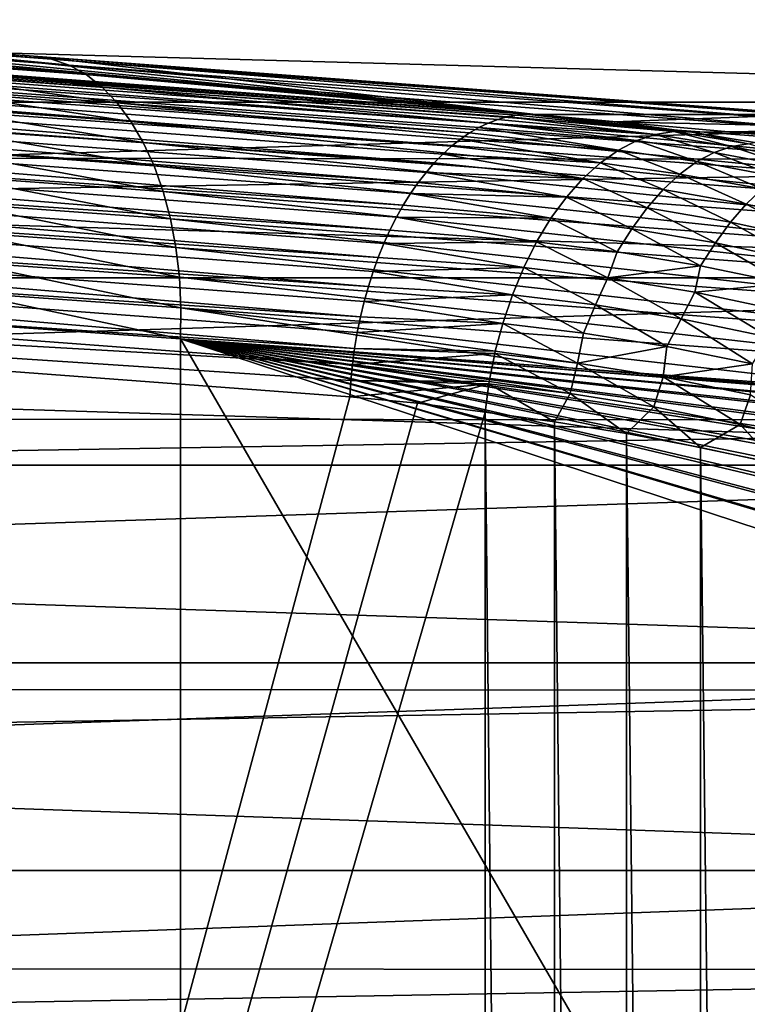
# Model space of a CAD drawing. Header units: metres. Extents: x -46 to 104, y -30 to 30.
# Tile 530 of 656: x 58.47 to 59.76, y 4.83 to 6.57. Entities that reach past the tile are written whole.
import ezdxf

# ---------------------------------------------------------------- set-up
doc = ezdxf.new("R2010")
doc.units = ezdxf.units.M
doc.layers.add('solid_26_000_502_XXX', color=7, linetype='CONTINUOUS')

msp = doc.modelspace()

# ---------------------------------------------------------------- linework, layer by layer
at = {"layer": 'solid_26_000_502_XXX'}
for points in [[(61.599998, 6.76454, 289.96936), (34.599998, 6.354315, 289.641022), (34.599998, 6.797591, 289.997314)], [(61.599998, 6.76454, 306.03064), (34.599998, 6.797591, 306.002686), (34.599998, 6.354315, 306.358978)], [(61.599998, 6.76454, 289.96936), (61.599998, 6.322506, 289.616913), (34.599998, 6.354315, 289.641022)], [(61.599998, 6.322506, 306.383087), (61.599998, 6.76454, 306.03064), (34.599998, 6.354315, 306.358978)], [(61.599998, 6.714763, 293.121277), (51.099998, 6.714745, 293.121246), (51.099998, 6.425433, 292.746063)], [(61.599998, 6.425447, 292.746094), (61.599998, 6.714763, 293.121277), (51.099998, 6.425433, 292.746063)], [(61.599998, 6.714763, 302.878723), (61.599998, 6.425447, 303.253906), (51.099998, 6.714745, 302.878754)], [(61.599998, 6.425447, 303.253906), (51.099998, 6.425433, 303.253937), (51.099998, 6.714745, 302.878754)], [(59.351028, 6.402424, 321.66803), (56.113239, 6.644786, 319.315643), (56.079483, 6.636964, 319.361298)], [(56.113239, 6.644786, 319.315643), (59.384769, 6.403709, 321.621735), (56.14698, 6.646071, 319.269348)], [(59.367928, 6.403887, 321.644928), (59.384769, 6.403709, 321.621735), (56.113239, 6.644786, 319.315643)], [(59.351028, 6.402424, 321.66803), (59.367928, 6.403887, 321.644928), (56.113239, 6.644786, 319.315643)], [(56.14698, 6.646071, 319.269348), (59.384769, 6.403709, 321.621735), (56.96088, 6.619612, 315.145538)], [(59.300529, 6.388269, 321.736084), (56.079483, 6.636964, 319.361298), (56.046158, 6.622708, 319.405701)], [(59.334126, 6.399326, 321.690979), (59.351028, 6.402424, 321.66803), (56.079483, 6.636964, 319.361298)], [(59.317272, 6.394602, 321.713684), (59.334126, 6.399326, 321.690979), (56.079483, 6.636964, 319.361298)], [(59.300529, 6.388269, 321.736084), (59.317272, 6.394602, 321.713684), (56.079483, 6.636964, 319.361298)], [(59.267586, 6.370861, 321.779633), (56.046158, 6.622708, 319.405701), (56.013702, 6.602205, 319.448273)], [(59.283947, 6.380346, 321.758087), (59.300529, 6.388269, 321.736084), (56.046158, 6.622708, 319.405701)], [(59.267586, 6.370861, 321.779633), (59.283947, 6.380346, 321.758087), (56.046158, 6.622708, 319.405701)], [(59.384769, 6.403709, 321.621735), (57.362904, 6.590251, 315.337402), (56.96088, 6.619612, 315.145538)], [(59.235725, 6.34733, 321.821075), (56.013702, 6.602205, 319.448273), (55.982544, 6.575724, 319.488434)], [(59.251492, 6.359843, 321.800659), (59.267586, 6.370861, 321.779633), (56.013702, 6.602205, 319.448273)], [(59.235725, 6.34733, 321.821075), (59.251492, 6.359843, 321.800659), (56.013702, 6.602205, 319.448273)], [(59.384769, 6.403709, 321.621735), (57.754402, 6.56147, 315.55011), (57.362904, 6.590251, 315.337402)], [(59.205368, 6.317987, 321.859833), (55.982544, 6.575724, 319.488434), (55.953087, 6.543613, 319.525665)], [(59.220333, 6.333363, 321.84082), (59.235725, 6.34733, 321.821075), (55.982544, 6.575724, 319.488434)], [(59.205368, 6.317987, 321.859833), (59.220333, 6.333363, 321.84082), (55.982544, 6.575724, 319.488434)], [(59.384769, 6.403709, 321.621735), (58.134266, 6.53335, 315.783112), (57.754402, 6.56147, 315.55011)], [(59.17691, 6.283216, 321.895416), (55.953087, 6.543613, 319.525665), (55.925724, 6.506296, 319.559479)], [(59.19088, 6.301253, 321.878052), (59.205368, 6.317987, 321.859833), (55.953087, 6.543613, 319.525665)], [(59.17691, 6.283216, 321.895416), (59.19088, 6.301253, 321.878052), (55.953087, 6.543613, 319.525665)], [(59.384769, 6.403709, 321.621735), (58.498123, 6.506217, 316.033264), (58.134266, 6.53335, 315.783112)], [(58.52998, 6.501313, 315.988922), (58.134266, 6.53335, 315.783112), (58.498123, 6.506217, 316.033264)], [(58.163868, 6.528602, 315.737061), (58.134266, 6.53335, 315.783112), (58.52998, 6.501313, 315.988922)], [(58.163868, 6.528602, 315.737061), (58.52998, 6.501313, 315.988922), (58.561035, 6.49047, 315.945068)], [(58.163868, 6.528602, 315.737061), (58.561035, 6.49047, 315.945068), (58.192673, 6.517891, 315.691528)], [(59.15073, 6.243474, 321.927338), (55.925724, 6.506296, 319.559479), (55.900814, 6.464261, 319.589417)], [(59.163517, 6.263936, 321.911865), (59.17691, 6.283216, 321.895416), (55.925724, 6.506296, 319.559479)], [(59.15073, 6.243474, 321.927338), (59.163517, 6.263936, 321.911865), (55.925724, 6.506296, 319.559479)], [(58.192673, 6.517891, 315.691528), (58.561035, 6.49047, 315.945068), (58.590916, 6.47382, 315.902222)], [(58.192673, 6.517891, 315.691528), (58.590916, 6.47382, 315.902222), (58.220356, 6.501344, 315.647064)], [(59.384769, 6.403709, 321.621735), (59.867565, 6.403709, 317.028229), (58.498123, 6.506217, 316.033264)], [(59.899422, 6.398804, 316.983887), (58.498123, 6.506217, 316.033264), (59.867565, 6.403709, 317.028229)], [(58.52998, 6.501313, 315.988922), (58.498123, 6.506217, 316.033264), (59.899422, 6.398804, 316.983887)], [(58.220356, 6.501344, 315.647064), (58.590916, 6.47382, 315.902222), (58.619267, 6.451561, 315.860901)], [(58.220356, 6.501344, 315.647064), (58.619267, 6.451561, 315.860901), (58.246578, 6.479162, 315.604187)], [(58.52998, 6.501313, 315.988922), (59.899422, 6.398804, 316.983887), (59.930481, 6.387961, 316.940002)], [(58.561035, 6.49047, 315.945068), (58.52998, 6.501313, 315.988922), (59.930481, 6.387961, 316.940002)], [(58.561035, 6.49047, 315.945068), (59.930481, 6.387961, 316.940002), (59.960361, 6.371311, 316.897156)], [(58.590916, 6.47382, 315.902222), (58.561035, 6.49047, 315.945068), (59.960361, 6.371311, 316.897156)], [(58.246578, 6.479162, 315.604187), (58.619267, 6.451561, 315.860901), (58.645744, 6.423963, 315.821625)], [(58.246578, 6.479162, 315.604187), (58.645744, 6.423963, 315.821625), (58.271027, 6.451612, 315.563416)], [(58.590916, 6.47382, 315.902222), (59.960361, 6.371311, 316.897156), (59.988712, 6.349052, 316.855865)], [(58.619267, 6.451561, 315.860901), (58.590916, 6.47382, 315.902222), (59.988712, 6.349052, 316.855865)], [(59.127171, 6.199285, 321.955231), (55.900814, 6.464261, 319.589417), (55.878681, 6.418061, 319.615143)], [(59.138603, 6.2219, 321.941803), (59.15073, 6.243474, 321.927338), (55.900814, 6.464261, 319.589417)], [(59.127171, 6.199285, 321.955231), (59.138603, 6.2219, 321.941803), (55.900814, 6.464261, 319.589417)], [(58.271027, 6.451612, 315.563416), (58.645744, 6.423963, 315.821625), (58.670029, 6.391356, 315.784821)], [(58.271027, 6.451612, 315.563416), (58.670029, 6.391356, 315.784821), (58.293407, 6.419026, 315.525269)], [(58.619267, 6.451561, 315.860901), (59.988712, 6.349052, 316.855865), (60.015186, 6.321454, 316.816559)], [(58.645744, 6.423963, 315.821625), (58.619267, 6.451561, 315.860901), (60.015186, 6.321454, 316.816559)], [(61.599998, 6.425447, 292.746094), (51.099998, 6.425433, 292.746063), (51.099998, 6.114925, 292.387726)], [(61.599998, 6.114945, 292.387756), (61.599998, 6.425447, 292.746094), (51.099998, 6.114925, 292.387726)], [(61.599998, 6.425447, 303.253906), (61.599998, 6.114945, 303.612244), (51.099998, 6.425433, 303.253937)], [(61.599998, 6.114945, 303.612244), (51.099998, 6.114925, 303.612274), (51.099998, 6.425433, 303.253937)], [(59.106541, 6.151227, 321.978668), (55.878681, 6.418061, 319.615143), (55.859619, 6.368304, 319.63623)], [(59.11647, 6.175701, 321.967529), (59.127171, 6.199285, 321.955231), (55.878681, 6.418061, 319.615143)], [(59.106541, 6.151227, 321.978668), (59.11647, 6.175701, 321.967529), (55.878681, 6.418061, 319.615143)], [(58.293407, 6.419026, 315.525269), (58.670029, 6.391356, 315.784821), (58.691826, 6.354134, 315.750977)], [(58.293407, 6.419026, 315.525269), (58.691826, 6.354134, 315.750977), (58.313446, 6.381799, 315.490173)], [(58.645744, 6.423963, 315.821625), (60.015186, 6.321454, 316.816559), (60.039471, 6.288847, 316.779785)], [(58.670029, 6.391356, 315.784821), (58.645744, 6.423963, 315.821625), (60.039471, 6.288847, 316.779785)], [(59.595589, 6.36832, 321.887177), (59.334126, 6.399326, 321.690979), (59.317272, 6.394602, 321.713684)], [(59.628067, 6.373335, 321.843536), (59.351028, 6.402424, 321.66803), (59.334126, 6.399326, 321.690979)], [(59.628067, 6.373335, 321.843536), (59.334126, 6.399326, 321.690979), (59.595589, 6.36832, 321.887177)], [(59.628067, 6.373335, 321.843536), (59.367928, 6.403887, 321.644928), (59.351028, 6.402424, 321.66803)], [(59.66013, 6.372426, 321.799194), (59.384769, 6.403709, 321.621735), (59.367928, 6.403887, 321.644928)], [(59.628067, 6.373335, 321.843536), (59.66013, 6.372426, 321.799194), (59.367928, 6.403887, 321.644928)], [(59.522778, 6.390749, 321.710663), (59.867565, 6.403709, 317.028229), (59.384769, 6.403709, 321.621735)], [(59.522778, 6.390749, 321.710663), (59.384769, 6.403709, 321.621735), (59.66013, 6.372426, 321.799194)], [(60.109062, 6.37745, 317.183868), (59.867565, 6.403709, 317.028229), (59.522778, 6.390749, 321.710663)], [(58.313446, 6.381799, 315.490173), (58.691826, 6.354134, 315.750977), (58.71088, 6.312742, 315.72049)], [(58.313446, 6.381799, 315.490173), (58.71088, 6.312742, 315.72049), (58.330902, 6.340379, 315.458588)], [(58.670029, 6.391356, 315.784821), (60.039471, 6.288847, 316.779785), (60.061272, 6.251625, 316.745941)], [(58.691826, 6.354134, 315.750977), (58.670029, 6.391356, 315.784821), (60.061272, 6.251625, 316.745941)], [(59.562767, 6.357335, 321.929993), (59.300529, 6.388269, 321.736084), (59.283947, 6.380346, 321.758087)], [(59.595589, 6.36832, 321.887177), (59.317272, 6.394602, 321.713684), (59.300529, 6.388269, 321.736084)], [(59.562767, 6.357335, 321.929993), (59.595589, 6.36832, 321.887177), (59.300529, 6.388269, 321.736084)], [(60.109062, 6.37745, 317.183868), (59.522778, 6.390749, 321.710663), (59.66013, 6.372426, 321.799194)], [(59.089108, 6.099933, 321.997375), (55.859619, 6.368304, 319.63623), (55.843876, 6.315642, 319.652496)], [(59.097408, 6.125943, 321.988647), (59.106541, 6.151227, 321.978668), (55.859619, 6.368304, 319.63623)], [(59.089108, 6.099933, 321.997375), (59.097408, 6.125943, 321.988647), (55.859619, 6.368304, 319.63623)], [(59.530266, 6.340529, 321.971161), (59.267586, 6.370861, 321.779633), (59.251492, 6.359843, 321.800659)], [(59.530266, 6.340529, 321.971161), (59.283947, 6.380346, 321.758087), (59.267586, 6.370861, 321.779633)], [(59.530266, 6.340529, 321.971161), (59.562767, 6.357335, 321.929993), (59.283947, 6.380346, 321.758087)], [(59.562767, 6.357335, 321.929993), (59.699245, 6.336536, 322.01297), (59.595589, 6.36832, 321.887177)], [(59.628067, 6.373335, 321.843536), (59.595589, 6.36832, 321.887177), (59.729607, 6.347094, 321.968262)], [(59.699245, 6.336536, 322.01297), (59.729607, 6.347094, 321.968262), (59.595589, 6.36832, 321.887177)], [(59.628067, 6.373335, 321.843536), (59.759575, 6.351727, 321.922272), (59.66013, 6.372426, 321.799194)], [(59.729607, 6.347094, 321.968262), (59.759575, 6.351727, 321.922272), (59.628067, 6.373335, 321.843536)], [(60.121117, 6.3757, 317.19165), (60.109062, 6.37745, 317.183868), (59.66013, 6.372426, 321.799194)], [(60.121117, 6.3757, 317.19165), (59.66013, 6.372426, 321.799194), (59.770733, 6.353764, 321.866302)], [(59.759575, 6.351727, 321.922272), (59.770733, 6.353764, 321.866302), (59.66013, 6.372426, 321.799194)], [(61.599998, 6.322506, 289.616913), (34.599998, 5.892387, 289.309204), (34.599998, 6.354315, 289.641022)], [(61.599998, 6.322506, 306.383087), (34.599998, 6.354315, 306.358978), (34.599998, 5.892387, 306.690796)], [(58.691826, 6.354134, 315.750977), (60.061272, 6.251625, 316.745941), (60.080326, 6.210233, 316.715454)], [(58.71088, 6.312742, 315.72049), (58.691826, 6.354134, 315.750977), (60.080326, 6.210233, 316.715454)], [(59.498482, 6.318108, 322.010132), (59.235725, 6.34733, 321.821075), (59.220333, 6.333363, 321.84082)], [(59.498482, 6.318108, 322.010132), (59.251492, 6.359843, 321.800659), (59.235725, 6.34733, 321.821075)], [(59.498482, 6.318108, 322.010132), (59.530266, 6.340529, 321.971161), (59.251492, 6.359843, 321.800659)], [(59.530266, 6.340529, 321.971161), (59.668869, 6.320181, 322.055908), (59.562767, 6.357335, 321.929993)], [(59.668869, 6.320181, 322.055908), (59.699245, 6.336536, 322.01297), (59.562767, 6.357335, 321.929993)], [(59.699245, 6.336536, 322.01297), (59.840412, 6.309605, 322.087341), (59.729607, 6.347094, 321.968262)], [(59.729607, 6.347094, 321.968262), (59.868237, 6.319916, 322.040924), (59.759575, 6.351727, 321.922272)], [(59.840412, 6.309605, 322.087341), (59.868237, 6.319916, 322.040924), (59.729607, 6.347094, 321.968262)], [(58.330902, 6.340379, 315.458588), (58.71088, 6.312742, 315.72049), (58.726959, 6.26768, 315.693726)], [(58.330902, 6.340379, 315.458588), (58.726959, 6.26768, 315.693726), (58.34557, 6.295267, 315.430847)], [(59.467793, 6.29034, 322.046478), (59.220333, 6.333363, 321.84082), (59.205368, 6.317987, 321.859833)], [(59.467793, 6.29034, 322.046478), (59.498482, 6.318108, 322.010132), (59.220333, 6.333363, 321.84082)], [(59.498482, 6.318108, 322.010132), (59.638828, 6.298229, 322.096527), (59.530266, 6.340529, 321.971161)], [(59.638828, 6.298229, 322.096527), (59.668869, 6.320181, 322.055908), (59.530266, 6.340529, 321.971161)], [(59.668869, 6.320181, 322.055908), (59.812222, 6.293539, 322.131836), (59.699245, 6.336536, 322.01297)], [(59.812222, 6.293539, 322.131836), (59.840412, 6.309605, 322.087341), (59.699245, 6.336536, 322.01297)], [(61.599998, 6.322506, 289.616913), (61.599998, 5.862143, 289.288788), (34.599998, 5.892387, 289.309204)], [(61.599998, 5.862143, 306.711212), (61.599998, 6.322506, 306.383087), (34.599998, 5.892387, 306.690796)], [(59.075104, 6.046076, 322.011108), (55.843876, 6.315642, 319.652496), (55.831657, 6.260769, 319.663635)], [(59.081665, 6.073281, 322.004883), (59.089108, 6.099933, 321.997375), (55.843876, 6.315642, 319.652496)], [(59.075104, 6.046076, 322.011108), (59.081665, 6.073281, 322.004883), (55.843876, 6.315642, 319.652496)], [(58.71088, 6.312742, 315.72049), (60.080326, 6.210233, 316.715454), (60.096405, 6.165171, 316.68869)], [(58.726959, 6.26768, 315.693726), (58.71088, 6.312742, 315.72049), (60.096405, 6.165171, 316.68869)], [(59.467793, 6.29034, 322.046478), (59.205368, 6.317987, 321.859833), (59.19088, 6.301253, 321.878052)], [(59.467793, 6.29034, 322.046478), (59.609459, 6.270952, 322.134308), (59.498482, 6.318108, 322.010132)], [(59.609459, 6.270952, 322.134308), (59.638828, 6.298229, 322.096527), (59.498482, 6.318108, 322.010132)], [(59.638828, 6.298229, 322.096527), (59.783974, 6.271917, 322.17392), (59.668869, 6.320181, 322.055908)], [(59.783974, 6.271917, 322.17392), (59.812222, 6.293539, 322.131836), (59.668869, 6.320181, 322.055908)], [(58.34557, 6.295267, 315.430847), (58.726959, 6.26768, 315.693726), (58.739868, 6.219488, 315.67099)], [(58.34557, 6.295267, 315.430847), (58.739868, 6.219488, 315.67099), (58.357262, 6.247007, 315.407349)], [(59.438576, 6.257565, 322.079712), (59.19088, 6.301253, 321.878052), (59.17691, 6.283216, 321.895416)], [(59.438576, 6.257565, 322.079712), (59.467793, 6.29034, 322.046478), (59.19088, 6.301253, 321.878052)], [(59.609459, 6.270952, 322.134308), (59.755951, 6.245015, 322.213013), (59.638828, 6.298229, 322.096527)], [(59.755951, 6.245015, 322.213013), (59.783974, 6.271917, 322.17392), (59.638828, 6.298229, 322.096527)], [(59.438576, 6.257565, 322.079712), (59.17691, 6.283216, 321.895416), (59.163517, 6.263936, 321.911865)], [(59.438576, 6.257565, 322.079712), (59.58107, 6.238685, 322.168762), (59.467793, 6.29034, 322.046478)], [(59.58107, 6.238685, 322.168762), (59.609459, 6.270952, 322.134308), (59.467793, 6.29034, 322.046478)], [(59.064716, 5.990366, 322.019653), (55.831657, 6.260769, 319.663635), (55.823132, 6.204404, 319.669586)], [(59.06945, 6.018407, 322.016022), (59.075104, 6.046076, 322.011108), (55.831657, 6.260769, 319.663635)], [(59.064716, 5.990366, 322.019653), (59.06945, 6.018407, 322.016022), (55.831657, 6.260769, 319.663635)], [(58.726959, 6.26768, 315.693726), (60.096405, 6.165171, 316.68869), (60.109314, 6.11698, 316.665955)], [(58.739868, 6.219488, 315.67099), (58.726959, 6.26768, 315.693726), (60.109314, 6.11698, 316.665955)], [(59.411182, 6.22018, 322.109467), (59.163517, 6.263936, 321.911865), (59.15073, 6.243474, 321.927338)], [(59.411182, 6.22018, 322.109467), (59.438576, 6.257565, 322.079712), (59.163517, 6.263936, 321.911865)], [(59.58107, 6.238685, 322.168762), (59.728413, 6.213174, 322.248566), (59.609459, 6.270952, 322.134308)], [(59.728413, 6.213174, 322.248566), (59.755951, 6.245015, 322.213013), (59.609459, 6.270952, 322.134308)], [(59.755951, 6.245015, 322.213013), (59.906124, 6.212132, 322.282104), (59.783974, 6.271917, 322.17392)], [(58.357262, 6.247007, 315.407349), (58.739868, 6.219488, 315.67099), (58.749454, 6.168747, 315.652557)], [(58.357262, 6.247007, 315.407349), (58.749454, 6.168747, 315.652557), (58.365849, 6.196183, 315.388336)], [(59.411182, 6.22018, 322.109467), (59.15073, 6.243474, 321.927338), (59.138603, 6.2219, 321.941803)], [(59.411182, 6.22018, 322.109467), (59.553928, 6.201831, 322.199463), (59.438576, 6.257565, 322.079712)], [(59.553928, 6.201831, 322.199463), (59.58107, 6.238685, 322.168762), (59.438576, 6.257565, 322.079712)], [(59.728413, 6.213174, 322.248566), (59.879433, 6.180632, 322.318634), (59.755951, 6.245015, 322.213013)], [(59.879433, 6.180632, 322.318634), (59.906124, 6.212132, 322.282104), (59.755951, 6.245015, 322.213013)], [(59.553928, 6.201831, 322.199463), (59.701515, 6.176811, 322.280121), (59.58107, 6.238685, 322.168762)], [(59.701515, 6.176811, 322.280121), (59.728413, 6.213174, 322.248566), (59.58107, 6.238685, 322.168762)], [(58.739868, 6.219488, 315.67099), (60.109314, 6.11698, 316.665955), (60.1189, 6.066238, 316.647522)], [(58.749454, 6.168747, 315.652557), (58.739868, 6.219488, 315.67099), (60.1189, 6.066238, 316.647522)], [(59.385952, 6.178638, 322.135376), (59.138603, 6.2219, 321.941803), (59.127171, 6.199285, 321.955231)], [(59.385952, 6.178638, 322.135376), (59.411182, 6.22018, 322.109467), (59.138603, 6.2219, 321.941803)], [(59.385952, 6.178638, 322.135376), (59.528236, 6.160855, 322.225922), (59.411182, 6.22018, 322.109467)], [(59.528236, 6.160855, 322.225922), (59.553928, 6.201831, 322.199463), (59.411182, 6.22018, 322.109467)], [(59.701515, 6.176811, 322.280121), (59.852768, 6.144718, 322.350952), (59.728413, 6.213174, 322.248566)], [(59.852768, 6.144718, 322.350952), (59.879433, 6.180632, 322.318634), (59.728413, 6.213174, 322.248566)], [(59.060921, 5.962042, 322.021973), (55.823132, 6.204404, 319.669586), (55.818401, 6.147289, 319.670197)], [(59.060921, 5.962042, 322.021973), (59.064716, 5.990366, 322.019653), (55.823132, 6.204404, 319.669586)], [(58.365849, 6.196183, 315.388336), (58.749454, 6.168747, 315.652557), (58.755604, 6.116066, 315.638672)], [(58.365849, 6.196183, 315.388336), (58.755604, 6.116066, 315.638672), (58.371216, 6.143407, 315.374054)], [(59.385952, 6.178638, 322.135376), (59.127171, 6.199285, 321.955231), (59.11647, 6.175701, 321.967529)], [(59.528236, 6.160855, 322.225922), (59.675327, 6.136414, 322.307098), (59.553928, 6.201831, 322.199463)], [(59.675327, 6.136414, 322.307098), (59.701515, 6.176811, 322.280121), (59.553928, 6.201831, 322.199463)], [(59.363182, 6.133442, 322.157104), (59.11647, 6.175701, 321.967529), (59.106541, 6.151227, 321.978668)], [(59.363182, 6.133442, 322.157104), (59.385952, 6.178638, 322.135376), (59.11647, 6.175701, 321.967529)], [(59.363182, 6.133442, 322.157104), (59.511654, 6.1152, 322.252197), (59.385952, 6.178638, 322.135376)], [(59.511654, 6.1152, 322.252197), (59.528236, 6.160855, 322.225922), (59.385952, 6.178638, 322.135376)], [(59.675327, 6.136414, 322.307098), (59.826057, 6.104914, 322.378448), (59.701515, 6.176811, 322.280121)], [(59.826057, 6.104914, 322.378448), (59.852768, 6.144718, 322.350952), (59.701515, 6.176811, 322.280121)], [(58.749454, 6.168747, 315.652557), (60.1189, 6.066238, 316.647522), (60.12505, 6.013557, 316.633636)], [(58.755604, 6.116066, 315.638672), (58.749454, 6.168747, 315.652557), (60.12505, 6.013557, 316.633636)], [(59.511654, 6.1152, 322.252197), (59.675327, 6.136414, 322.307098), (59.528236, 6.160855, 322.225922)], [(59.05619, 5.904927, 322.022583), (55.818401, 6.147289, 319.670197), (55.818401, -6.147289, 319.670197)], [(59.058075, 5.933532, 322.022949), (55.818401, 6.147289, 319.670197), (59.05619, 5.904927, 322.022583)], [(59.058075, 5.933532, 322.022949), (59.060921, 5.962042, 322.021973), (55.818401, 6.147289, 319.670197)], [(58.371216, 6.143407, 315.374054), (58.755604, 6.116066, 315.638672), (58.75824, 6.062079, 315.629486)], [(58.371216, 6.143407, 315.374054), (58.75824, 6.062079, 315.629486), (58.373306, 6.089317, 315.364655)], [(59.363182, 6.133442, 322.157104), (59.106541, 6.151227, 321.978668), (59.097408, 6.125943, 321.988647)], [(59.343155, 6.085142, 322.174377), (59.097408, 6.125943, 321.988647), (59.089108, 6.099933, 321.997375)], [(59.343155, 6.085142, 322.174377), (59.363182, 6.133442, 322.157104), (59.097408, 6.125943, 321.988647)], [(59.343155, 6.085142, 322.174377), (59.489643, 6.067547, 322.269196), (59.363182, 6.133442, 322.157104)], [(59.489643, 6.067547, 322.269196), (59.511654, 6.1152, 322.252197), (59.363182, 6.133442, 322.157104)], [(59.511654, 6.1152, 322.252197), (59.665295, 6.089648, 322.336945), (59.675327, 6.136414, 322.307098)], [(59.665295, 6.089648, 322.336945), (59.826057, 6.104914, 322.378448), (59.675327, 6.136414, 322.307098)], [(61.599998, 6.114945, 292.387756), (51.099998, 6.114925, 292.387726), (51.099998, 5.784486, 292.047729)], [(61.599998, 5.784506, 292.047729), (61.599998, 6.114945, 292.387756), (51.099998, 5.784486, 292.047729)], [(61.599998, 6.114945, 303.612244), (61.599998, 5.784506, 303.952271), (51.099998, 6.114925, 303.612274)], [(61.599998, 5.784506, 303.952271), (51.099998, 5.784486, 303.952271), (51.099998, 6.114925, 303.612274)], [(58.755604, 6.116066, 315.638672), (60.12505, 6.013557, 316.633636), (60.127682, 5.959571, 316.624451)], [(58.75824, 6.062079, 315.629486), (58.755604, 6.116066, 315.638672), (60.127682, 5.959571, 316.624451)], [(59.489643, 6.067547, 322.269196), (59.641201, 6.042776, 322.353851), (59.511654, 6.1152, 322.252197)], [(59.641201, 6.042776, 322.353851), (59.665295, 6.089648, 322.336945), (59.511654, 6.1152, 322.252197)], [(59.665295, 6.089648, 322.336945), (59.822777, 6.056347, 322.410889), (59.826057, 6.104914, 322.378448)], [(58.373306, 6.089317, 315.364655), (58.757473, 6.007425, 315.625214), (58.372105, 6.034566, 315.360229)], [(58.373306, 6.089317, 315.364655), (58.75824, 6.062079, 315.629486), (58.757473, 6.007425, 315.625214)], [(59.343155, 6.085142, 322.174377), (59.089108, 6.099933, 321.997375), (59.081665, 6.073281, 322.004883)], [(59.641201, 6.042776, 322.353851), (59.796535, 6.010402, 322.427734), (59.665295, 6.089648, 322.336945)], [(59.796535, 6.010402, 322.427734), (59.822777, 6.056347, 322.410889), (59.665295, 6.089648, 322.336945)], [(59.326111, 6.034323, 322.187042), (59.081665, 6.073281, 322.004883), (59.075104, 6.046076, 322.011108)], [(59.326111, 6.034323, 322.187042), (59.343155, 6.085142, 322.174377), (59.081665, 6.073281, 322.004883)], [(59.326111, 6.034323, 322.187042), (59.468552, 6.017576, 322.280334), (59.343155, 6.085142, 322.174377)], [(59.468552, 6.017576, 322.280334), (59.489643, 6.067547, 322.269196), (59.343155, 6.085142, 322.174377)], [(58.75824, 6.062079, 315.629486), (59.442116, 5.956176, 316.12265), (58.757473, 6.007425, 315.625214)], [(58.75824, 6.062079, 315.629486), (60.126774, 5.904927, 316.620087), (59.442116, 5.956176, 316.12265)], [(58.75824, 6.062079, 315.629486), (60.127682, 5.959571, 316.624451), (60.126774, 5.904927, 316.620087)], [(59.468552, 6.017576, 322.280334), (59.615856, 5.993973, 322.363831), (59.489643, 6.067547, 322.269196)], [(59.615856, 5.993973, 322.363831), (59.641201, 6.042776, 322.353851), (59.489643, 6.067547, 322.269196)], [(58.368938, -6.034788, 315.358185), (58.372105, 6.034566, 315.360229), (58.757309, 0, 315.625092)], [(58.372105, 6.034566, 315.360229), (58.757473, 6.007425, 315.625214), (58.757309, 0, 315.625092)], [(59.326111, 6.034323, 322.187042), (59.075104, 6.046076, 322.011108), (59.06945, 6.018407, 322.016022)], [(59.313118, 5.985329, 322.194489), (59.326111, 6.034323, 322.187042), (59.06945, 6.018407, 322.016022)], [(59.313118, 5.985329, 322.194489), (59.45808, 5.964588, 322.291199), (59.326111, 6.034323, 322.187042)], [(59.45808, 5.964588, 322.291199), (59.468552, 6.017576, 322.280334), (59.326111, 6.034323, 322.187042)], [(59.615856, 5.993973, 322.363831), (59.766808, 5.963115, 322.436981), (59.641201, 6.042776, 322.353851)], [(59.766808, 5.963115, 322.436981), (59.796535, 6.010402, 322.427734), (59.641201, 6.042776, 322.353851)], [(59.313118, 5.985329, 322.194489), (59.06945, 6.018407, 322.016022), (59.064716, 5.990366, 322.019653)], [(59.45808, 5.964588, 322.291199), (59.615856, 5.993973, 322.363831), (59.468552, 6.017576, 322.280334)], [(58.757309, 0, 315.625092), (58.757473, 6.007425, 315.625214), (62.234123, 0, 318.151154)], [(58.757473, 6.007425, 315.625214), (62.23415, 4.862923, 318.151184), (62.234123, 0, 318.151154)], [(58.757473, 6.007425, 315.625214), (62.085655, 5.015233, 318.043274), (62.23415, 4.862923, 318.151184)], [(58.757473, 6.007425, 315.625214), (62.074146, 5.026257, 318.034912), (62.085655, 5.015233, 318.043274)], [(58.757473, 6.007425, 315.625214), (61.926552, 5.158961, 317.927704), (62.074146, 5.026257, 318.034912)], [(58.757473, 6.007425, 315.625214), (61.903885, 5.17797, 317.911224), (61.926552, 5.158961, 317.927704)], [(58.757473, 6.007425, 315.625214), (61.757305, 5.29298, 317.804718), (61.903885, 5.17797, 317.911224)], [(58.757473, 6.007425, 315.625214), (61.725941, 5.315894, 317.781952), (61.757305, 5.29298, 317.804718)], [(58.757473, 6.007425, 315.625214), (61.57848, 5.416239, 317.674805), (61.725941, 5.315894, 317.781952)], [(58.757473, 6.007425, 315.625214), (61.541229, 5.439764, 317.647736), (61.57848, 5.416239, 317.674805)], [(58.757473, 6.007425, 315.625214), (61.390717, 5.527789, 317.538391), (61.541229, 5.439764, 317.647736)], [(58.757473, 6.007425, 315.625214), (61.350605, 5.549445, 317.509247), (61.390717, 5.527789, 317.538391)], [(58.757473, 6.007425, 315.625214), (61.194744, 5.626729, 317.395996), (61.350605, 5.549445, 317.509247)], [(58.757473, 6.007425, 315.625214), (61.154892, 5.644822, 317.367035), (61.194744, 5.626729, 317.395996)], [(58.757473, 6.007425, 315.625214), (60.991444, 5.712186, 317.248291), (61.154892, 5.644822, 317.367035)], [(58.757473, 6.007425, 315.625214), (60.95488, 5.72581, 317.221741), (60.991444, 5.712186, 317.248291)], [(58.757473, 6.007425, 315.625214), (60.78183, 5.783355, 317.096008), (60.95488, 5.72581, 317.221741)], [(58.757473, 6.007425, 315.625214), (60.751312, 5.792351, 317.073822), (60.78183, 5.783355, 317.096008)], [(58.757473, 6.007425, 315.625214), (60.567036, 5.839542, 316.939941), (60.751312, 5.792351, 317.073822)], [(58.757473, 6.007425, 315.625214), (60.544907, 5.844401, 316.923859), (60.567036, 5.839542, 316.939941)], [(58.757473, 6.007425, 315.625214), (60.348267, 5.880193, 316.781006), (60.544907, 5.844401, 316.923859)], [(58.757473, 6.007425, 315.625214), (60.336422, 5.881928, 316.7724), (60.348267, 5.880193, 316.781006)], [(58.757473, 6.007425, 315.625214), (59.442116, 5.956176, 316.12265), (60.336422, 5.881928, 316.7724)], [(59.31226, 5.981602, 322.194885), (59.064716, 5.990366, 322.019653), (59.060921, 5.962042, 322.021973)], [(59.302444, 5.931766, 322.197815), (59.31226, 5.981602, 322.194885), (59.060921, 5.962042, 322.021973)], [(59.313118, 5.985329, 322.194489), (59.064716, 5.990366, 322.019653), (59.31226, 5.981602, 322.194885)], [(59.302444, 5.931766, 322.197815), (59.444931, 5.911089, 322.293518), (59.31226, 5.981602, 322.194885)], [(59.313118, 5.985329, 322.194489), (59.31226, 5.981602, 322.194885), (59.45808, 5.964588, 322.291199)], [(59.444931, 5.911089, 322.293518), (59.45808, 5.964588, 322.291199), (59.31226, 5.981602, 322.194885)], [(59.45808, 5.964588, 322.291199), (59.609009, 5.94029, 322.377014), (59.615856, 5.993973, 322.363831)], [(59.609009, 5.94029, 322.377014), (59.766808, 5.963115, 322.436981), (59.615856, 5.993973, 322.363831)], [(59.444931, 5.911089, 322.293518), (59.593098, 5.887438, 322.378784), (59.45808, 5.964588, 322.291199)], [(59.593098, 5.887438, 322.378784), (59.609009, 5.94029, 322.377014), (59.45808, 5.964588, 322.291199)], [(59.302444, 5.931766, 322.197815), (59.060921, 5.962042, 322.021973), (59.058075, 5.933532, 322.022949)], [(59.442116, 5.956176, 316.12265), (60.126774, 5.904927, 316.620087), (60.336422, 5.881928, 316.7724)], [(59.609009, 5.94029, 322.377014), (59.763706, 5.908284, 322.451752), (59.766808, 5.963115, 322.436981)], [(59.301765, 5.927619, 322.197845), (59.058075, 5.933532, 322.022949), (59.05619, 5.904927, 322.022583)], [(59.302444, 5.931766, 322.197815), (59.058075, 5.933532, 322.022949), (59.301765, 5.927619, 322.197845)], [(59.302444, 5.931766, 322.197815), (59.301765, 5.927619, 322.197845), (59.444931, 5.911089, 322.293518)], [(59.593098, 5.887438, 322.378784), (59.744968, 5.856255, 322.453125), (59.609009, 5.94029, 322.377014)], [(59.744968, 5.856255, 322.453125), (59.763706, 5.908284, 322.451752), (59.609009, 5.94029, 322.377014)], [(59.301765, 5.927619, 322.197845), (59.05619, 5.904927, 322.022583), (59.175964, 5.893589, 322.109619)], [(59.301765, 5.927619, 322.197845), (59.175964, 5.893589, 322.109619), (59.2952, 5.877554, 322.196228)], [(59.301765, 5.927619, 322.197845), (59.2952, 5.877554, 322.196228), (59.417793, 5.860832, 322.279877)], [(59.301765, 5.927619, 322.197845), (59.417793, 5.860832, 322.279877), (59.444931, 5.911089, 322.293518)], [(59.175964, 5.893589, 322.109619), (59.05619, 5.904927, 322.022583), (55.818401, -6.147289, 319.670197)], [(59.444931, 5.911089, 322.293518), (59.417793, 5.860832, 322.279877), (59.544579, 5.840305, 322.355774)], [(59.444931, 5.911089, 322.293518), (59.544579, 5.840305, 322.355774), (59.593098, 5.887438, 322.378784)], [(59.744968, 5.856255, 322.453125), (59.899216, 5.817359, 322.516357), (59.763706, 5.908284, 322.451752)], [(61.599998, 5.862143, 289.288788), (34.599998, 5.413353, 289.003021), (34.599998, 5.892387, 289.309204)], [(61.599998, 5.862143, 306.711212), (34.599998, 5.892387, 306.690796), (34.599998, 5.413353, 306.996979)], [(59.2952, 5.877554, 322.196228), (59.175964, 5.893589, 322.109619), (55.818401, -6.147289, 319.670197)], [(59.2952, -5.877554, 322.196228), (59.2952, 5.877554, 322.196228), (55.818401, -6.147289, 319.670197)], [(59.417793, -5.860832, 322.279877), (59.2952, 5.877554, 322.196228), (59.2952, -5.877554, 322.196228)], [(59.417793, -5.860832, 322.279877), (59.417793, 5.860832, 322.279877), (59.2952, 5.877554, 322.196228)], [(59.593098, 5.887438, 322.378784), (59.544579, 5.840305, 322.355774), (59.675144, 5.815713, 322.423798)], [(59.593098, 5.887438, 322.378784), (59.675144, 5.815713, 322.423798), (59.744968, 5.856255, 322.453125)], [(61.599998, 5.862143, 289.288788), (61.599998, 5.384786, 288.985901), (34.599998, 5.413353, 289.003021)], [(61.599998, 5.384786, 307.014099), (61.599998, 5.862143, 306.711212), (34.599998, 5.413353, 306.996979)], [(59.544579, -5.840305, 322.355774), (59.544579, 5.840305, 322.355774), (59.417793, 5.860832, 322.279877)], [(59.417793, -5.860832, 322.279877), (59.544579, -5.840305, 322.355774), (59.417793, 5.860832, 322.279877)], [(59.744968, 5.856255, 322.453125), (59.675144, 5.815713, 322.423798), (59.809116, 5.786802, 322.483887)], [(59.744968, 5.856255, 322.453125), (59.809116, 5.786802, 322.483887), (59.899216, 5.817359, 322.516357)], [(59.675144, -5.815713, 322.423798), (59.675144, 5.815713, 322.423798), (59.544579, 5.840305, 322.355774)], [(59.544579, -5.840305, 322.355774), (59.675144, -5.815713, 322.423798), (59.544579, 5.840305, 322.355774)], [(59.809113, -5.786803, 322.483887), (59.809116, 5.786802, 322.483887), (59.675144, 5.815713, 322.423798)], [(59.675144, -5.815713, 322.423798), (59.809113, -5.786803, 322.483887), (59.675144, 5.815713, 322.423798)], [(61.599998, 5.784506, 292.047729), (51.099998, 5.784486, 292.047729), (51.099998, 5.435405, 291.727325)], [(61.599998, 5.435422, 291.727356), (61.599998, 5.784506, 292.047729), (51.099998, 5.435405, 291.727325)], [(61.599998, 5.784506, 303.952271), (61.599998, 5.435422, 304.272644), (51.099998, 5.784486, 303.952271)], [(61.599998, 5.435422, 304.272644), (51.099998, 5.435405, 304.272675), (51.099998, 5.784486, 303.952271)], [(61.599998, 5.435422, 291.727356), (51.099998, 5.435405, 291.727325), (51.099998, 5.068328, 291.427185)], [(61.599998, 5.06835, 291.427185), (61.599998, 5.435422, 291.727356), (51.099998, 5.068328, 291.427185)], [(61.599998, 5.435422, 304.272644), (61.599998, 5.06835, 304.572815), (51.099998, 5.435405, 304.272675)], [(61.599998, 5.06835, 304.572815), (51.099998, 5.068328, 304.572815), (51.099998, 5.435405, 304.272675)], [(61.599998, 5.384786, 288.985901), (34.599998, 4.918217, 288.723083), (34.599998, 5.413353, 289.003021)], [(61.599998, 5.384786, 307.014099), (34.599998, 5.413353, 306.996979), (34.599998, 4.918217, 307.276917)], [(61.599998, 5.384786, 288.985901), (61.599998, 4.891819, 288.709137), (34.599998, 4.918217, 288.723083)], [(61.599998, 4.891819, 307.290863), (61.599998, 5.384786, 307.014099), (34.599998, 4.918217, 307.276917)], [(61.599998, 5.06835, 291.427185), (51.099998, 5.068328, 291.427185), (51.099998, 4.684807, 291.148529)], [(61.599998, 4.684826, 291.14856), (61.599998, 5.06835, 291.427185), (51.099998, 4.684807, 291.148529)], [(61.599998, 5.06835, 304.572815), (61.599998, 4.684826, 304.85144), (51.099998, 5.068328, 304.572815)], [(61.599998, 4.684826, 304.85144), (51.099998, 4.684807, 304.851471), (51.099998, 5.068328, 304.572815)], [(61.599998, 4.891819, 288.709137), (34.599998, 4.408841, 288.470459), (34.599998, 4.918217, 288.723083)], [(61.599998, 4.891819, 307.290863), (34.599998, 4.918217, 307.276917), (34.599998, 4.408841, 307.529541)], [(61.599998, 4.891819, 288.709137), (61.599998, 4.38467, 288.45932), (34.599998, 4.408841, 288.470459)], [(61.599998, 4.38467, 307.54068), (61.599998, 4.891819, 307.290863), (34.599998, 4.408841, 307.529541)]]:
    msp.add_3dface(points, dxfattribs=at)

doc.saveas('drawing.dxf')
